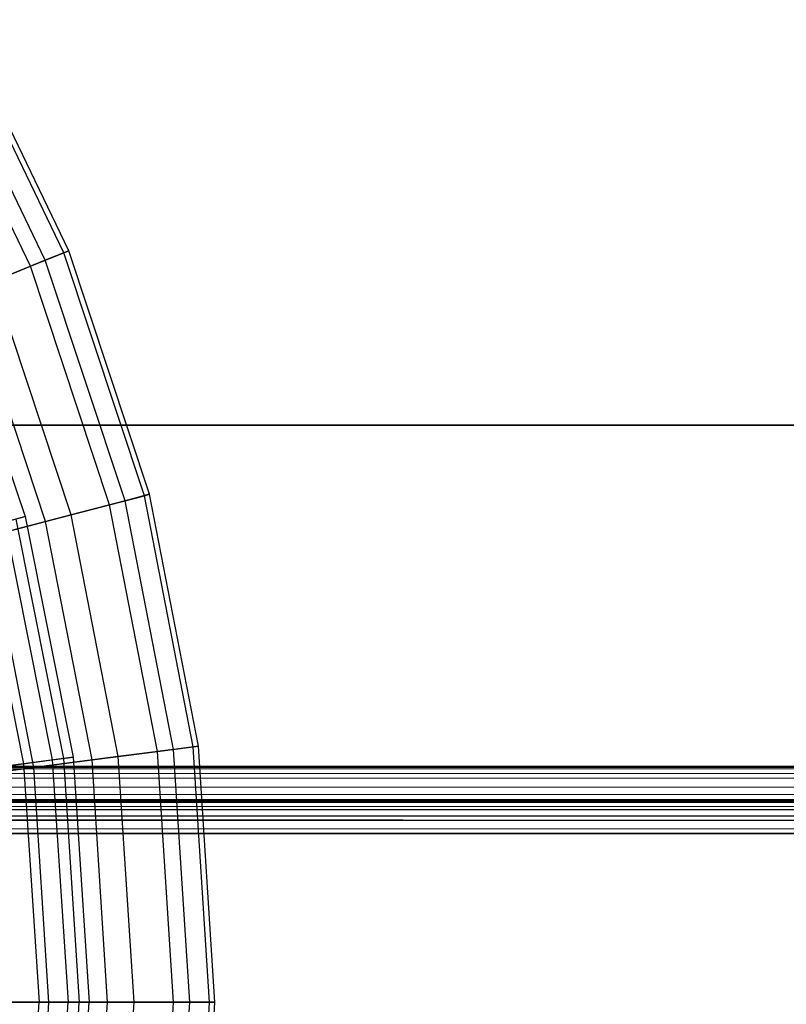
# Model space of a CAD drawing. Extents: x 0.2 to 40.1, y -6.7 to 6.7.
# Tile 332 of 516: x 23.6 to 24.5, y 3.5 to 4.6. Entities that reach past the tile are written whole.
import ezdxf

# ---------------------------------------------------------------- set-up
doc = ezdxf.new("R2010")
doc.units = 0
doc.header["$MEASUREMENT"] = 0
doc.layers.get('0').update_dxf_attribs({"color": 13, "linetype": 'CONTINUOUS'})

# ---------------------------------------------------------------- blocks, each defined once
blk = doc.blocks.new('SNOWBALL_XIV_PM3_STL')
at = {"color": 0}
for p, q in [((23.6492, 4.3369, 14.9512), (23.5184, 4.6086, 14.9512)), ((23.6492, 4.3369, 14.9512), (23.5184, 4.6086, 14.9512)), ((23.6551, 4.3393, 15.2437), (23.5239, 4.6118, 15.2437)), ((23.6551, 4.3393, 15.2437), (23.5239, 4.6118, 15.2437)), ((23.6274, 4.3281, 15.5348), (23.4979, 4.5971, 15.5348)), ((23.6274, 4.3281, 15.5348), (23.4979, 4.5971, 15.5348)), ((23.6099, 4.321, 14.6618), (23.4814, 4.5878, 14.6618)), ((23.6099, 4.321, 14.6618), (23.4814, 4.5878, 14.6618)), ((23.6099, 4.321, 14.6618), (23.6492, 4.3369, 14.9512)), ((23.6099, 4.321, 14.6618), (23.6492, 4.3369, 14.9512)), ((23.6551, 4.3393, 15.2437), (23.6274, 4.3281, 15.5348)), ((23.6551, 4.3393, 15.2437), (23.6274, 4.3281, 15.5348)), ((23.6492, 4.3369, 14.9512), (23.6551, 4.3393, 15.2437)), ((23.6492, 4.3369, 14.9512), (23.6551, 4.3393, 15.2437)), ((23.7443, 4.0506, 14.9512), (23.6492, 4.3369, 14.9512)), ((23.7443, 4.0506, 14.9512), (23.6492, 4.3369, 14.9512)), ((23.7504, 4.0522, 15.2437), (23.6551, 4.3393, 15.2437)), ((23.7504, 4.0522, 15.2437), (23.6551, 4.3393, 15.2437)), ((23.5377, 4.2917, 14.3798), (23.6099, 4.321, 14.6618)), ((23.5377, 4.2917, 14.3798), (23.6099, 4.321, 14.6618)), ((23.6274, 4.3281, 15.5348), (23.5666, 4.3034, 15.8199)), ((23.6274, 4.3281, 15.5348), (23.5666, 4.3034, 15.8199)), ((23.7032, 4.0398, 14.6618), (23.6099, 4.321, 14.6618)), ((23.7032, 4.0398, 14.6618), (23.6099, 4.321, 14.6618)), ((23.7215, 4.0446, 15.5348), (23.6274, 4.3281, 15.5348)), ((23.7215, 4.0446, 15.5348), (23.6274, 4.3281, 15.5348)), ((23.5107, 4.2999, 15.0925), (23.6037, 4.026, 15.0925)), ((23.5107, 4.2999, 15.0925), (23.6037, 4.026, 15.0925)), ((23.6581, 4.028, 15.8199), (23.5666, 4.3034, 15.8199)), ((23.6581, 4.028, 15.8199), (23.5666, 4.3034, 15.8199)), ((23.6279, 4.0201, 14.3798), (23.5377, 4.2917, 14.3798)), ((23.6279, 4.0201, 14.3798), (23.5377, 4.2917, 14.3798)), ((39.4316, 4.1339, 50.8714), (0.8489, 4.1339, 50.8714)), ((0.8489, 4.1339, 50.9108), (39.4316, 4.1339, 50.9108)), ((39.4316, 4.1339, 50.8714), (0.8489, 4.1339, 50.8714)), ((0.8489, 4.1339, 50.9108), (39.4316, 4.1339, 50.9108)), ((23.7504, 4.0522, 15.2437), (23.7215, 4.0446, 15.5348)), ((23.7504, 4.0522, 15.2437), (23.7215, 4.0446, 15.5348)), ((23.7443, 4.0506, 14.9512), (23.7504, 4.0522, 15.2437)), ((23.7443, 4.0506, 14.9512), (23.7504, 4.0522, 15.2437)), ((23.8082, 3.7554, 15.2437), (23.7504, 4.0522, 15.2437)), ((23.8082, 3.7554, 15.2437), (23.7504, 4.0522, 15.2437)), ((23.6279, 4.0201, 14.3798), (23.7032, 4.0398, 14.6618)), ((23.6279, 4.0201, 14.3798), (23.7032, 4.0398, 14.6618)), ((23.7215, 4.0446, 15.5348), (23.6581, 4.028, 15.8199)), ((23.7215, 4.0446, 15.5348), (23.6581, 4.028, 15.8199)), ((23.7032, 4.0398, 14.6618), (23.7443, 4.0506, 14.9512)), ((23.7032, 4.0398, 14.6618), (23.7443, 4.0506, 14.9512)), ((23.7599, 3.7491, 14.6618), (23.7032, 4.0398, 14.6618)), ((23.7599, 3.7491, 14.6618), (23.7032, 4.0398, 14.6618)), ((23.7786, 3.7515, 15.5348), (23.7215, 4.0446, 15.5348)), ((23.7786, 3.7515, 15.5348), (23.7215, 4.0446, 15.5348)), ((23.802, 3.7545, 14.9512), (23.7443, 4.0506, 14.9512)), ((23.802, 3.7545, 14.9512), (23.7443, 4.0506, 14.9512)), ((23.5194, 3.9916, 14.1096), (23.6279, 4.0201, 14.3798)), ((23.5194, 3.9916, 14.1096), (23.6279, 4.0201, 14.3798)), ((23.6581, 4.028, 15.8199), (23.561, 4.0026, 16.0947)), ((23.6581, 4.028, 15.8199), (23.561, 4.0026, 16.0947)), ((23.5798, 4.0196, 14.8034), (23.6037, 4.026, 15.0925)), ((23.5798, 4.0196, 14.8034), (23.6037, 4.026, 15.0925)), ((23.5798, 4.0196, 14.8034), (23.6356, 3.739, 14.8034)), ((23.5798, 4.0196, 14.8034), (23.6356, 3.739, 14.8034)), ((23.6037, 4.026, 15.0925), (23.5927, 4.023, 15.3825)), ((23.6037, 4.026, 15.0925), (23.5927, 4.023, 15.3825)), ((23.5927, 4.023, 15.3825), (23.6488, 3.7407, 15.3825)), ((23.5927, 4.023, 15.3825), (23.6488, 3.7407, 15.3825)), ((23.6037, 4.026, 15.0925), (23.6602, 3.7422, 15.0925)), ((23.6037, 4.026, 15.0925), (23.6602, 3.7422, 15.0925)), ((23.6826, 3.7391, 14.3798), (23.6279, 4.0201, 14.3798)), ((23.6826, 3.7391, 14.3798), (23.6279, 4.0201, 14.3798)), ((23.7136, 3.7431, 15.8199), (23.6581, 4.028, 15.8199)), ((23.7136, 3.7431, 15.8199), (23.6581, 4.028, 15.8199)), ((23.5468, 4.0107, 15.6688), (23.6017, 3.7345, 15.6688)), ((23.5468, 4.0107, 15.6688), (23.6017, 3.7345, 15.6688)), ((23.614, 3.7303, 16.0947), (23.561, 4.0026, 16.0947)), ((23.614, 3.7303, 16.0947), (23.561, 4.0026, 16.0947)), ((23.7786, 3.7515, 15.5348), (23.7136, 3.7431, 15.8199)), ((23.7786, 3.7515, 15.5348), (23.7136, 3.7431, 15.8199)), ((23.7599, 3.7491, 14.6618), (23.802, 3.7545, 14.9512)), ((23.7599, 3.7491, 14.6618), (23.802, 3.7545, 14.9512)), ((23.8082, 3.7554, 15.2437), (23.7786, 3.7515, 15.5348)), ((23.8082, 3.7554, 15.2437), (23.7786, 3.7515, 15.5348)), ((23.7978, 3.4535, 15.5348), (23.7786, 3.7515, 15.5348)), ((23.7978, 3.4535, 15.5348), (23.7786, 3.7515, 15.5348)), ((23.802, 3.7545, 14.9512), (23.8082, 3.7554, 15.2437)), ((23.802, 3.7545, 14.9512), (23.8082, 3.7554, 15.2437)), ((23.8213, 3.4535, 14.9512), (23.802, 3.7545, 14.9512)), ((23.8213, 3.4535, 14.9512), (23.802, 3.7545, 14.9512)), ((23.8276, 3.4535, 15.2437), (23.8082, 3.7554, 15.2437)), ((23.8276, 3.4535, 15.2437), (23.8082, 3.7554, 15.2437)), ((23.5713, 3.7248, 14.1096), (23.6826, 3.7391, 14.3798)), ((23.5713, 3.7248, 14.1096), (23.6826, 3.7391, 14.3798)), ((23.5755, 3.7311, 14.5196), (23.6356, 3.739, 14.8034)), ((23.5755, 3.7311, 14.5196), (23.6356, 3.739, 14.8034)), ((23.6488, 3.7407, 15.3825), (23.6017, 3.7345, 15.6688)), ((23.6488, 3.7407, 15.3825), (23.6017, 3.7345, 15.6688)), ((23.7136, 3.7431, 15.8199), (23.614, 3.7303, 16.0947)), ((23.7136, 3.7431, 15.8199), (23.614, 3.7303, 16.0947)), ((23.6356, 3.739, 14.8034), (23.6602, 3.7422, 15.0925)), ((23.6356, 3.739, 14.8034), (23.6602, 3.7422, 15.0925)), ((23.6356, 3.739, 14.8034), (23.6543, 3.4535, 14.8034)), ((23.6356, 3.739, 14.8034), (23.6543, 3.4535, 14.8034)), ((23.6602, 3.7422, 15.0925), (23.6488, 3.7407, 15.3825)), ((23.6602, 3.7422, 15.0925), (23.6488, 3.7407, 15.3825)), ((23.6488, 3.7407, 15.3825), (23.6676, 3.4535, 15.3825)), ((23.6488, 3.7407, 15.3825), (23.6676, 3.4535, 15.3825)), ((23.6602, 3.7422, 15.0925), (23.6791, 3.4535, 15.0925)), ((23.6602, 3.7422, 15.0925), (23.6791, 3.4535, 15.0925)), ((23.6826, 3.7391, 14.3798), (23.7599, 3.7491, 14.6618)), ((23.6826, 3.7391, 14.3798), (23.7599, 3.7491, 14.6618)), ((23.7009, 3.4535, 14.3798), (23.6826, 3.7391, 14.3798)), ((23.7009, 3.4535, 14.3798), (23.6826, 3.7391, 14.3798)), ((23.7322, 3.4535, 15.8199), (23.7136, 3.7431, 15.8199)), ((23.7322, 3.4535, 15.8199), (23.7136, 3.7431, 15.8199)), ((23.7788, 3.4535, 14.6618), (23.7599, 3.7491, 14.6618)), ((23.7788, 3.4535, 14.6618), (23.7599, 3.7491, 14.6618)), ((39.4288, 3.7313, 51.6196), (0.8517, 3.7313, 51.6196)), ((0.8517, 3.7313, 51.6196), (39.425, 3.7302, 51.6323)), ((0.8517, 3.7313, 51.6196), (39.425, 3.7302, 51.6323)), ((0.8517, 3.7313, 50.9109), (39.4288, 3.7313, 50.9109)), ((0.8517, 3.7313, 50.9109), (39.4288, 3.7313, 50.9109)), ((39.4288, 3.7313, 51.6196), (0.8517, 3.7313, 51.6196)), ((0.8599, 3.7265, 51.6467), (39.425, 3.7302, 51.6323)), ((0.8599, 3.7265, 51.6467), (39.425, 3.7302, 51.6323)), ((0.8599, 3.7265, 51.6467), (39.4168, 3.7211, 51.6583)), ((0.8599, 3.7265, 51.6467), (39.4168, 3.7211, 51.6583)), ((23.614, 3.7303, 16.0947), (23.4816, 3.7132, 16.355)), ((23.614, 3.7303, 16.0947), (23.4816, 3.7132, 16.355)), ((23.6017, 3.7345, 15.6688), (23.5196, 3.7237, 15.9469)), ((23.6017, 3.7345, 15.6688), (23.5196, 3.7237, 15.9469)), ((23.6017, 3.7345, 15.6688), (23.6201, 3.4535, 15.6688)), ((23.6017, 3.7345, 15.6688), (23.6201, 3.4535, 15.6688)), ((23.6318, 3.4535, 16.0947), (23.614, 3.7303, 16.0947)), ((23.6318, 3.4535, 16.0947), (23.614, 3.7303, 16.0947)), ((0.8681, 3.7126, 51.6705), (39.4168, 3.7211, 51.6583)), ((0.8681, 3.7126, 51.6705), (39.4168, 3.7211, 51.6583)), ((0.8681, 3.7126, 51.6705), (39.4086, 3.7035, 51.6796)), ((0.8681, 3.7126, 51.6705), (39.4086, 3.7035, 51.6796)), ((0.8763, 3.6913, 51.6881), (39.4086, 3.7035, 51.6796)), ((0.8763, 3.6913, 51.6881), (39.4086, 3.7035, 51.6796)), ((0.8517, 3.6919, 51.6196), (39.4208, 3.6896, 51.6329)), ((0.8517, 3.6919, 51.6196), (39.4208, 3.6896, 51.6329)), ((0.8517, 3.6919, 51.6196), (39.4288, 3.6919, 51.6196)), ((39.4288, 3.6919, 50.9109), (0.8517, 3.6919, 50.9109)), ((0.8517, 3.6919, 51.6196), (39.4288, 3.6919, 51.6196)), ((39.4288, 3.6919, 50.9109), (0.8517, 3.6919, 50.9109)), ((0.862, 3.6882, 51.6364), (39.4208, 3.6896, 51.6329)), ((0.862, 3.6882, 51.6364), (39.4208, 3.6896, 51.6329)), ((0.862, 3.6882, 51.6364), (39.4116, 3.6817, 51.646)), ((0.862, 3.6882, 51.6364), (39.4116, 3.6817, 51.646)), ((0.8711, 3.679, 51.6487), (39.4116, 3.6817, 51.646)), ((0.8711, 3.679, 51.6487), (39.4116, 3.6817, 51.646)), ((39.3922, 3.6526, 51.6983), (0.8763, 3.6913, 51.6881)), ((0.8763, 3.6913, 51.6881), (39.4004, 3.6797, 51.6935)), ((0.8763, 3.6913, 51.6881), (39.4004, 3.6797, 51.6935)), ((39.3922, 3.6526, 51.6983), (0.8763, 3.6913, 51.6881)), ((0.8711, 3.679, 51.6487), (39.4025, 3.6693, 51.6552)), ((0.8711, 3.679, 51.6487), (39.4025, 3.6693, 51.6552)), ((0.8802, 3.6659, 51.6566), (39.4025, 3.6693, 51.6552)), ((0.8802, 3.6659, 51.6566), (39.4025, 3.6693, 51.6552)), ((0.8802, 3.6659, 51.6566), (39.3922, 3.6526, 51.6589)), ((0.8802, 3.6659, 51.6566), (39.3922, 3.6526, 51.6589)), ((39.3922, 3.6526, 51.6983), (0.8845, 3.6653, 51.6973)), ((39.3922, 3.6526, 51.6983), (0.8845, 3.6653, 51.6973)), ((39.3922, 3.6526, 51.6983), (10.6757, 3.6524, 51.6983)), ((10.6757, 3.6524, 51.6589), (39.3922, 3.6526, 51.6589)), ((39.3922, 3.6526, 51.6983), (10.6757, 3.6524, 51.6983)), ((10.6757, 3.6524, 51.6589), (39.3922, 3.6526, 51.6589)), ((23.6318, 3.4535, 16.0947), (23.4983, 3.4535, 16.355)), ((23.6318, 3.4535, 16.0947), (23.4983, 3.4535, 16.355)), ((23.5373, 3.4535, 15.9469), (23.6201, 3.4535, 15.6688)), ((23.5373, 3.4535, 15.9469), (23.6201, 3.4535, 15.6688)), ((23.5888, 3.4535, 14.1096), (23.7009, 3.4535, 14.3798)), ((23.5888, 3.4535, 14.1096), (23.7009, 3.4535, 14.3798)), ((23.6543, 3.4535, 14.8034), (23.5937, 3.4535, 14.5196)), ((23.6543, 3.4535, 14.8034), (23.5937, 3.4535, 14.5196)), ((23.6017, 3.1725, 15.6688), (23.6201, 3.4535, 15.6688)), ((23.6017, 3.1725, 15.6688), (23.6201, 3.4535, 15.6688)), ((23.614, 3.1767, 16.0947), (23.6318, 3.4535, 16.0947)), ((23.614, 3.1767, 16.0947), (23.6318, 3.4535, 16.0947)), ((23.6201, 3.4535, 15.6688), (23.6676, 3.4535, 15.3825)), ((23.6201, 3.4535, 15.6688), (23.6676, 3.4535, 15.3825)), ((23.7322, 3.4535, 15.8199), (23.6318, 3.4535, 16.0947)), ((23.7322, 3.4535, 15.8199), (23.6318, 3.4535, 16.0947)), ((23.6356, 3.1681, 14.8034), (23.6543, 3.4535, 14.8034)), ((23.6356, 3.1681, 14.8034), (23.6543, 3.4535, 14.8034)), ((23.6488, 3.1663, 15.3825), (23.6676, 3.4535, 15.3825)), ((23.6488, 3.1663, 15.3825), (23.6676, 3.4535, 15.3825)), ((23.6791, 3.4535, 15.0925), (23.6543, 3.4535, 14.8034)), ((23.6791, 3.4535, 15.0925), (23.6543, 3.4535, 14.8034)), ((23.6602, 3.1648, 15.0925), (23.6791, 3.4535, 15.0925)), ((23.6602, 3.1648, 15.0925), (23.6791, 3.4535, 15.0925)), ((23.6676, 3.4535, 15.3825), (23.6791, 3.4535, 15.0925)), ((23.6676, 3.4535, 15.3825), (23.6791, 3.4535, 15.0925)), ((23.6826, 3.1679, 14.3798), (23.7009, 3.4535, 14.3798)), ((23.6826, 3.1679, 14.3798), (23.7009, 3.4535, 14.3798)), ((23.7009, 3.4535, 14.3798), (23.7788, 3.4535, 14.6618)), ((23.7009, 3.4535, 14.3798), (23.7788, 3.4535, 14.6618)), ((23.7136, 3.1639, 15.8199), (23.7322, 3.4535, 15.8199)), ((23.7136, 3.1639, 15.8199), (23.7322, 3.4535, 15.8199)), ((23.7978, 3.4535, 15.5348), (23.7322, 3.4535, 15.8199)), ((23.7978, 3.4535, 15.5348), (23.7322, 3.4535, 15.8199)), ((23.7599, 3.1579, 14.6618), (23.7788, 3.4535, 14.6618)), ((23.7599, 3.1579, 14.6618), (23.7788, 3.4535, 14.6618)), ((23.7786, 3.1555, 15.5348), (23.7978, 3.4535, 15.5348)), ((23.7786, 3.1555, 15.5348), (23.7978, 3.4535, 15.5348)), ((23.7788, 3.4535, 14.6618), (23.8213, 3.4535, 14.9512)), ((23.7788, 3.4535, 14.6618), (23.8213, 3.4535, 14.9512)), ((23.8276, 3.4535, 15.2437), (23.7978, 3.4535, 15.5348)), ((23.8276, 3.4535, 15.2437), (23.7978, 3.4535, 15.5348)), ((23.802, 3.1525, 14.9512), (23.8213, 3.4535, 14.9512)), ((23.802, 3.1525, 14.9512), (23.8213, 3.4535, 14.9512)), ((23.8082, 3.1517, 15.2437), (23.8276, 3.4535, 15.2437)), ((23.8082, 3.1517, 15.2437), (23.8276, 3.4535, 15.2437)), ((23.8213, 3.4535, 14.9512), (23.8276, 3.4535, 15.2437)), ((23.8213, 3.4535, 14.9512), (23.8276, 3.4535, 15.2437))]:
    blk.add_line(p, q, dxfattribs=at)
blk = doc.blocks.new('GRUPUJ_1')
at = {"color": 0}
blk.add_blockref('SNOWBALL_XIV_PM3_STL', (-0.2062, 6.6596, -0.5119), dxfattribs=at)

msp = doc.modelspace()

# ---------------------------------------------------------------- block references
at = {"color": 0}
msp.add_blockref('GRUPUJ_1', (0.2062, -6.6596, 0.5119), dxfattribs=at)

doc.saveas('drawing.dxf')
